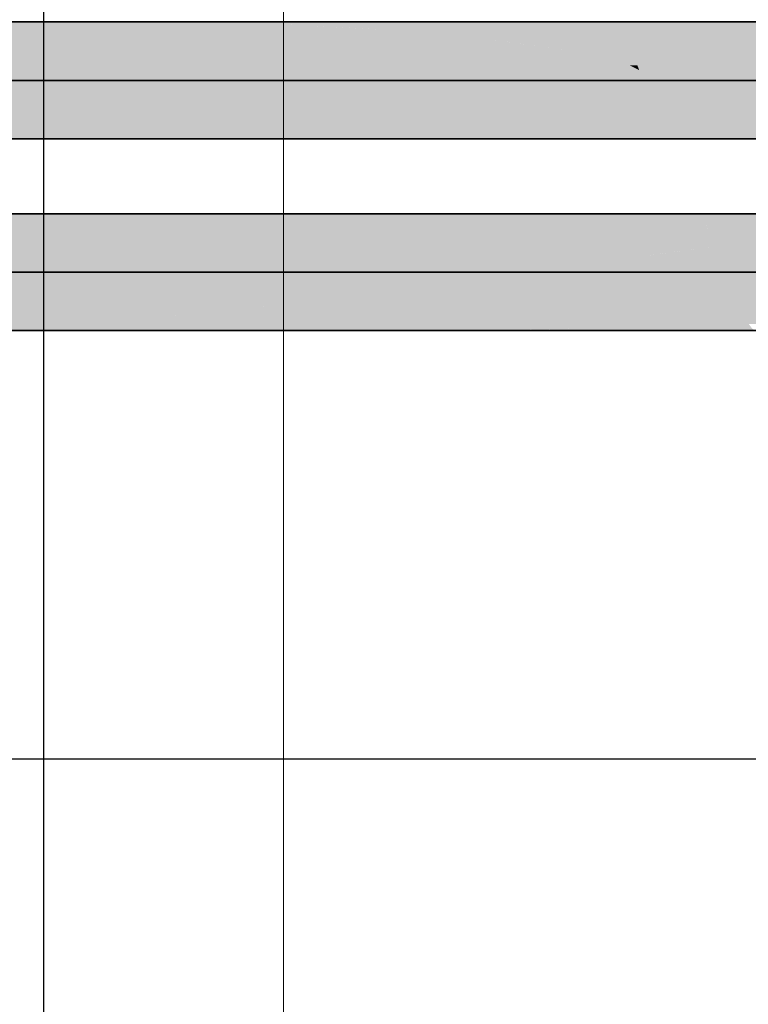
# Model space of a CAD drawing. Extents: x -459 to 541, y -543 to 550.
# Tile 467 of 577: x 172 to 187, y 315 to 335. Entities that reach past the tile are written whole.
import ezdxf
from ezdxf.lldxf.tags import DXFTag

# ---------------------------------------------------------------- set-up
doc = ezdxf.new("R2010")
doc.units = 0
doc.layers.get('0').update_dxf_attribs({"lineweight": 35})
doc.layers.add('0-Shading', color=7, linetype='Continuous', lineweight=35)
doc.layers.add('5_UG-BESTAND', color=7, linetype='Continuous', lineweight=25)
for name, color, linetype, lineweight, true_color in [('H_Ruecklauf', 5, 'Continuous', 35, 0x0000ff), ('H_Vorlauf', 1, 'Continuous', 35, 0xff0000), ('X_Schnittangaben', 7, 'Continuous', 25, 0xc0c0c0)]:
    doc.layers.add(name, color=color, linetype=linetype, lineweight=lineweight, true_color=true_color)
tags = doc.linetypes.add('STRICHPUNKT2', pattern=[12.7, 6.35, -3.175, 0, -3.175]).pattern_tags.tags
tags[10:11] = [DXFTag(74, 4), DXFTag(75, 0), DXFTag(340, '0'), DXFTag(46, 0.0), DXFTag(50, 0.0), DXFTag(44, 0.0), DXFTag(45, 0.0)]
tags[8:9] = [DXFTag(74, 4), DXFTag(75, 0), DXFTag(340, '0'), DXFTag(46, 0.0), DXFTag(50, 0.0), DXFTag(44, 0.0), DXFTag(45, 0.0)]
tags[6:7] = [DXFTag(74, 4), DXFTag(75, 0), DXFTag(340, '0'), DXFTag(46, 0.0), DXFTag(50, 0.0), DXFTag(44, 0.0), DXFTag(45, 0.0)]
tags[4:5] = [DXFTag(74, 4), DXFTag(75, 0), DXFTag(340, '0'), DXFTag(46, 0.0), DXFTag(50, 0.0), DXFTag(44, 0.0), DXFTag(45, 0.0)]
tags = doc.linetypes.add('STRICHPUNKT2_S5', pattern=[0.01, 0.008, -0.001, 0, -0.001]).pattern_tags.tags
tags[10:11] = [DXFTag(74, 4), DXFTag(75, 0), DXFTag(340, '0'), DXFTag(46, 1.0), DXFTag(50, 0.0), DXFTag(44, 0.0), DXFTag(45, 0.0)]
tags[8:9] = [DXFTag(74, 4), DXFTag(75, 0), DXFTag(340, '0'), DXFTag(46, 1.0), DXFTag(50, 0.0), DXFTag(44, 0.0), DXFTag(45, 0.0)]
tags[6:7] = [DXFTag(74, 4), DXFTag(75, 0), DXFTag(340, '0'), DXFTag(46, 1.0), DXFTag(50, 0.0), DXFTag(44, 0.0), DXFTag(45, 0.0)]
tags[4:5] = [DXFTag(74, 4), DXFTag(75, 0), DXFTag(340, '0'), DXFTag(46, 1.0), DXFTag(50, 0.0), DXFTag(44, 0.0), DXFTag(45, 0.0)]

# ---------------------------------------------------------------- blocks, each defined once
blk = doc.blocks.new('Shading-A07ALAKV1N', base_point=(152.569, 260.296))
at = {"layer": '0-Shading', "color": 174, "true_color": 0x000090}
for points in [[(174.854, 335.105), (139.348, 335.105), (177.294, 335.064), (139.348, 335.064)], [(184.633, 335.064), (184.66, 335.105), (177.294, 335.064), (174.854, 335.105)], [(198.239, 335.105), (184.66, 335.105), (198.239, 335.064), (184.633, 335.064)], [(174.341, 332.685), (174.504, 332.707), (139.348, 332.685), (139.348, 332.707)], [(174.194, 332.665), (174.341, 332.685), (139.348, 332.665), (139.348, 332.685)], [(177.294, 332.665), (179.651, 332.707), (174.194, 332.665), (174.504, 332.707)], [(185.671, 332.665), (185.609, 332.707), (177.294, 332.665), (179.651, 332.707)], [(193.278, 332.707), (185.609, 332.707), (193.242, 332.665), (185.671, 332.665)]]:
    blk.add_solid(points, dxfattribs=at)
at = {"layer": '0-Shading', "color": 174, "true_color": 0x0000b0}
for points in [[(179.179, 334.966), (177.294, 335.064), (139.348, 334.966), (139.348, 335.064)], [(184.642, 334.942), (184.633, 335.064), (179.651, 334.942), (177.294, 335.064)], [(198.239, 335.064), (184.633, 335.064), (198.239, 334.942), (184.642, 334.942)], [(179.651, 334.942), (179.179, 334.966), (139.348, 334.942), (139.348, 334.966)], [(175.104, 332.829), (139.348, 332.829), (174.504, 332.707), (139.348, 332.707)], [(179.651, 332.707), (181.764, 332.829), (174.504, 332.707), (175.104, 332.829)], [(185.609, 332.707), (185.517, 332.829), (179.651, 332.707), (181.764, 332.829)], [(193.301, 332.829), (185.517, 332.829), (193.278, 332.707), (185.609, 332.707)]]:
    blk.add_solid(points, dxfattribs=at)
at = {"layer": '0-Shading', "color": 172, "true_color": 0x0000cd}
for points in [[(179.651, 334.942), (139.348, 334.942), (181.764, 334.748), (139.348, 334.748)], [(184.687, 334.748), (184.642, 334.942), (181.764, 334.748), (179.651, 334.942)], [(198.239, 334.942), (184.642, 334.942), (198.239, 334.748), (184.687, 334.748)], [(175.782, 332.984), (175.951, 333.023), (139.348, 332.984), (139.348, 333.023)], [(175.104, 332.829), (175.782, 332.984), (139.348, 332.829), (139.348, 332.984)], [(181.764, 332.829), (183.49, 333.023), (175.104, 332.829), (175.951, 333.023)], [(185.517, 332.829), (185.401, 333.023), (181.764, 332.829), (183.49, 333.023)], [(193.309, 333.023), (185.401, 333.023), (193.301, 332.829), (185.517, 332.829)]]:
    blk.add_solid(points, dxfattribs=at)
at = {"layer": '0-Shading', "color": 172, "true_color": 0x0000e4}
for points in [[(182.184, 334.686), (181.764, 334.748), (139.348, 334.495), (139.348, 334.748)], [(182.184, 334.686), (139.348, 334.495), (181.543, 334.495)], [(183.49, 334.495), (182.184, 334.686), (181.543, 334.495)], [(184.764, 334.495), (184.687, 334.748), (183.49, 334.495), (181.764, 334.748)], [(198.239, 334.748), (184.687, 334.748), (198.239, 334.495), (184.764, 334.495)], [(176.99, 333.275), (139.348, 333.275), (175.951, 333.023), (139.348, 333.023)], [(183.49, 333.023), (184.71, 333.275), (175.951, 333.023), (176.99, 333.275)], [(185.401, 333.023), (185.269, 333.275), (183.49, 333.023), (184.71, 333.275)], [(193.301, 333.275), (185.269, 333.275), (193.309, 333.023), (185.401, 333.023)]]:
    blk.add_solid(points, dxfattribs=at)
at = {"layer": '0-Shading', "color": 5, "true_color": 0x0000f5}
for points in [[(181.543, 334.495), (139.348, 334.495), (180.505, 334.201), (139.348, 334.201)], [(184.71, 334.201), (183.49, 334.495), (180.505, 334.201), (181.543, 334.495)], [(184.869, 334.201), (184.764, 334.495), (184.71, 334.201), (183.49, 334.495)], [(198.239, 334.495), (184.764, 334.495), (198.239, 334.201), (184.869, 334.201)], [(139.348, 333.275), (177.694, 333.454), (139.348, 333.569), (178.148, 333.569)], [(177.694, 333.454), (139.348, 333.275), (176.99, 333.275)], [(184.71, 333.275), (185.168, 333.489), (176.99, 333.275), (177.694, 333.454)], [(177.694, 333.454), (185.168, 333.489), (178.148, 333.569), (185.13, 333.569)], [(185.269, 333.275), (185.168, 333.489), (184.71, 333.275)], [(193.278, 333.569), (185.13, 333.569), (193.301, 333.275), (185.269, 333.275)]]:
    blk.add_solid(points, dxfattribs=at)
at = {"layer": '0-Shading', "color": 5, "true_color": 0x0000fd}
for points in [[(139.348, 334.201), (179.486, 333.923), (180.505, 334.201)], [(139.348, 333.885), (179.346, 333.885), (139.348, 334.201), (179.486, 333.923)], [(179.486, 333.923), (184.71, 334.201), (180.505, 334.201)], [(179.486, 333.923), (184.993, 333.885), (184.71, 334.201), (184.908, 334.102)], [(184.908, 334.102), (184.869, 334.201), (184.71, 334.201)], [(198.239, 334.201), (184.869, 334.201), (198.239, 333.885), (184.993, 333.885)], [(179.346, 333.885), (139.348, 333.885), (178.148, 333.569), (139.348, 333.569)], [(185.13, 333.569), (184.993, 333.885), (178.148, 333.569), (179.346, 333.885)], [(179.346, 333.885), (184.993, 333.885), (179.486, 333.923)], [(198.239, 333.885), (184.993, 333.885), (198.239, 333.569), (185.13, 333.569)]]:
    blk.add_solid(points, dxfattribs=at)
blk = doc.blocks.new('Shading-A07ALAKX1N', base_point=(152.549, 262.235))
at = {"layer": '0-Shading', "color": 12, "true_color": 0xcd0000}
for points in [[(185.341, 330.787), (183.651, 330.942), (167.582, 330.787), (168.062, 330.942)], [(186.343, 330.748), (186.299, 330.942), (185.764, 330.748), (183.651, 330.942)], [(190.602, 330.942), (186.299, 330.942), (190.847, 330.787), (186.335, 330.787)], [(167.462, 330.748), (185.764, 330.748), (167.582, 330.787), (185.341, 330.787)], [(193.239, 330.748), (193.239, 330.787), (186.343, 330.748), (186.335, 330.787)], [(173.877, 328.829), (174.86, 328.939), (160.175, 328.829), (160.463, 328.894)], [(160.463, 328.894), (174.86, 328.939), (161.023, 329.023), (175.602, 329.023)], [(173.877, 328.829), (179.478, 328.829), (174.86, 328.939), (178.88, 328.952)], [(178.72, 328.985), (175.118, 328.968), (178.88, 328.952), (174.86, 328.939)], [(175.711, 329.023), (175.118, 328.968), (178.535, 329.023), (178.72, 328.985)], [(175.602, 329.023), (175.118, 328.968), (175.711, 329.023)], [(178.72, 328.985), (187.058, 329.023), (178.535, 329.023)], [(187.058, 329.023), (178.72, 328.985), (187.085, 328.977), (178.88, 328.952)], [(179.478, 328.829), (185.764, 328.829), (178.88, 328.952), (187.085, 328.977)], [(187.174, 328.829), (187.085, 328.977), (185.764, 328.829)], [(193.239, 328.829), (187.058, 329.023), (187.174, 328.829)], [(187.058, 329.023), (193.239, 328.829), (192.562, 329.023)]]:
    blk.add_solid(points, dxfattribs=at)
at = {"layer": '0-Shading', "color": 14, "true_color": 0xb00000}
for points in [[(183.651, 330.942), (181.294, 331.064), (168.062, 330.942), (168.372, 331.064)], [(186.299, 330.942), (186.29, 331.064), (183.651, 330.942), (181.294, 331.064)], [(191.745, 331.064), (186.29, 331.064), (191.887, 330.942), (186.299, 330.942)], [(159.576, 328.707), (172.657, 328.707), (160.055, 328.804), (173.633, 328.804)], [(173.633, 328.804), (173.877, 328.829), (160.055, 328.804), (160.175, 328.829)], [(172.657, 328.707), (180.576, 328.707), (173.877, 328.829), (179.478, 328.829)], [(180.576, 328.707), (183.651, 328.707), (179.478, 328.829), (185.764, 328.829)], [(187.266, 328.707), (187.174, 328.829), (183.651, 328.707), (185.764, 328.829)], [(193.239, 328.804), (193.239, 328.829), (187.193, 328.804), (187.174, 328.829)]]:
    blk.add_solid(points, dxfattribs=at)
at = {"layer": '0-Shading', "color": 14, "true_color": 0x900000}
for points in [[(180.01, 331.086), (178.854, 331.105), (168.372, 331.086), (168.372, 331.105)], [(168.372, 331.064), (181.294, 331.064), (168.372, 331.086), (180.01, 331.086)], [(186.29, 331.064), (186.317, 331.105), (181.294, 331.064), (178.854, 331.105)], [(186.29, 331.064), (192.692, 331.064), (186.304, 331.086), (192.66, 331.086)], [(193.239, 331.086), (193.239, 331.105), (186.304, 331.086), (186.317, 331.105)], [(172.025, 328.665), (172.657, 328.707), (159.266, 328.665), (159.576, 328.707)], [(172.025, 328.665), (181.294, 328.665), (180.576, 328.707), (181.601, 328.671)], [(172.025, 328.665), (180.576, 328.707), (172.657, 328.707)], [(181.601, 328.671), (183.651, 328.707), (180.576, 328.707)], [(187.328, 328.665), (187.266, 328.707), (181.294, 328.665), (183.651, 328.707)]]:
    blk.add_solid(points, dxfattribs=at)
at = {"layer": '0-Shading', "color": 12, "true_color": 0xe40000}
for points in [[(166.965, 330.6), (185.764, 330.748), (167.462, 330.748)], [(166.965, 330.6), (186.421, 330.495), (185.764, 330.748), (186.371, 330.659)], [(186.371, 330.659), (186.343, 330.748), (185.764, 330.748)], [(193.239, 330.495), (186.343, 330.748), (186.421, 330.495)], [(193.239, 330.495), (193.239, 330.519), (186.343, 330.748), (193.066, 330.748)], [(166.615, 330.495), (186.421, 330.495), (166.965, 330.6)], [(175.602, 329.023), (177.715, 329.275), (161.023, 329.023), (162.061, 329.275)], [(175.602, 329.023), (175.711, 329.023), (177.715, 329.275), (178.068, 329.275)], [(177.872, 329.254), (175.711, 329.023), (178.535, 329.023)], [(178.068, 329.275), (177.872, 329.254), (187.058, 329.023), (178.535, 329.023)], [(178.068, 329.275), (187.058, 329.023), (186.926, 329.275)], [(186.926, 329.275), (187.058, 329.023), (192.384, 329.057), (192.562, 329.023)], [(191.252, 329.275), (186.926, 329.275), (192.384, 329.057)]]:
    blk.add_solid(points, dxfattribs=at)
at = {"layer": '0-Shading', "color": 1, "true_color": 0xf50000}
for points in [[(184.869, 330.201), (186.447, 330.421), (165.576, 330.201), (166.015, 330.325)], [(166.015, 330.325), (186.447, 330.421), (166.615, 330.495), (186.421, 330.495)], [(184.978, 330.201), (186.525, 330.201), (185.462, 330.283), (186.447, 330.421)], [(192.565, 330.495), (186.421, 330.495), (192.854, 330.201), (186.525, 330.201)], [(184.869, 330.201), (184.978, 330.201), (185.462, 330.283)], [(177.715, 329.275), (180.072, 329.569), (162.061, 329.275), (163.219, 329.569)], [(177.715, 329.275), (178.068, 329.275), (180.072, 329.569), (180.508, 329.569)], [(178.068, 329.275), (186.926, 329.275), (180.508, 329.569), (186.787, 329.569)], [(189.401, 329.569), (186.787, 329.569), (191.252, 329.275), (186.926, 329.275)]]:
    blk.add_solid(points, dxfattribs=at)
at = {"layer": '0-Shading', "color": 1, "true_color": 0xfd0000}
for points in [[(182.512, 329.885), (184.869, 330.201), (164.418, 329.885), (165.576, 330.201)], [(182.512, 329.885), (182.865, 329.885), (184.869, 330.201), (184.978, 330.201)], [(182.865, 329.885), (186.65, 329.885), (184.978, 330.201), (186.525, 330.201)], [(192.086, 330.201), (186.525, 330.201), (192.526, 329.885), (186.65, 329.885)], [(180.072, 329.569), (182.512, 329.885), (163.219, 329.569), (164.418, 329.885)], [(180.072, 329.569), (180.508, 329.569), (182.512, 329.885), (182.865, 329.885)], [(180.508, 329.569), (186.787, 329.569), (182.865, 329.885), (186.65, 329.885)], [(186.65, 329.885), (186.787, 329.569), (192.07, 329.625), (192.197, 329.569)], [(191.48, 329.885), (186.65, 329.885), (192.07, 329.625)]]:
    blk.add_solid(points, dxfattribs=at)
blk = doc.blocks.new('Schnitt-A07ALAQT1N', base_point=(-427.83, 202.397))
at = {"color": 0, "linetype": 'ByBlock', "lineweight": -2, "ltscale": 0.25}
blk.add_line((263.695, 319.722), (98.084, 319.722), dxfattribs=at)
blk = doc.blocks.new('Schnitt-A07ALAQX1N', base_point=(-281.975, -9.873))
at = {"color": 0, "linetype": 'ByBlock', "lineweight": -2, "ltscale": 0.25}
blk.add_line((172.489, 296.703), (172.489, 391.352), dxfattribs=at)
blk = doc.blocks.new('Referenz-A07ALAR41N', base_point=(-170.808, 0))
at = {"layer": '5_UG-BESTAND', "color": 0, "linetype": 'STRICHPUNKT2_S5', "lineweight": 13, "ltscale": 0.13}
blk.add_line((177.489, 257.055), (177.489, 454.899), dxfattribs=at)
blk.add_line((177.489, 257.055), (177.489, 454.899), dxfattribs=at)
blk = doc.blocks.new('Rohr - 1703-A07ALBNM1N', base_point=(137.518, 263.296))
at = {"color": 0, "linetype": 'ByBlock', "lineweight": -2, "ltscale": 0.35}
blk.add_line((137.518, 329.885), (195.069, 329.885), dxfattribs=at)
blk = doc.blocks.new('Rohr - 1703-A07ALBVE1N', base_point=(137.518, 263.296))
at = {"color": 0, "linetype": 'ByBlock', "lineweight": -2, "ltscale": 0.35}
blk.add_line((137.518, 333.885), (200.069, 333.885), dxfattribs=at)
blk = doc.blocks.new('Geometrie-A07ALC2E1N', base_point=(-101.251, 241.343))
at = {"layer": 'H_Ruecklauf', "lineweight": -2}
for p, q in [((198.239, 335.105), (139.348, 335.105)), ((139.348, 332.665), (198.239, 332.665))]:
    blk.add_line(p, q, dxfattribs=at)
blk = doc.blocks.new('Geometrie-A07ALC2G1N', base_point=(-101.131, 241.343))
at = {"layer": 'H_Vorlauf', "lineweight": -2}
for p, q in [((193.239, 331.105), (139.348, 331.105)), ((139.348, 328.665), (193.239, 328.665))]:
    blk.add_line(p, q, dxfattribs=at)

msp = doc.modelspace()

# ---------------------------------------------------------------- block references
at = {"color": 251, "lineweight": 25, "ltscale": 0.25, "true_color": 0x585858}
msp.add_blockref('Referenz-A07ALAR41N', (-170.808, 0), dxfattribs=at)
for name, p in [('Shading-A07ALAKV1N', (152.569, 260.296)), ('Shading-A07ALAKX1N', (152.549, 262.235))]:
    msp.add_blockref(name, p)
at = {"linetype": 'Continuous', "ltscale": 0.35}
for name, p in [('Geometrie-A07ALC2E1N', (-101.251, 241.343)), ('Geometrie-A07ALC2G1N', (-101.131, 241.343))]:
    msp.add_blockref(name, p, dxfattribs=at)
at = {"layer": 'H_Ruecklauf', "ltscale": 0.35}
msp.add_blockref('Rohr - 1703-A07ALBVE1N', (137.518, 263.296), dxfattribs=at)
at = {"layer": 'H_Vorlauf', "ltscale": 0.35}
msp.add_blockref('Rohr - 1703-A07ALBNM1N', (137.518, 263.296), dxfattribs=at)
at = {"layer": 'X_Schnittangaben', "color": 1, "linetype": 'STRICHPUNKT2', "ltscale": 0.25, "true_color": 0xff0000}
for name, p in [('Schnitt-A07ALAQX1N', (-281.975, -9.873)), ('Schnitt-A07ALAQT1N', (-427.83, 202.397))]:
    msp.add_blockref(name, p, dxfattribs=at)

doc.saveas('drawing.dxf')
